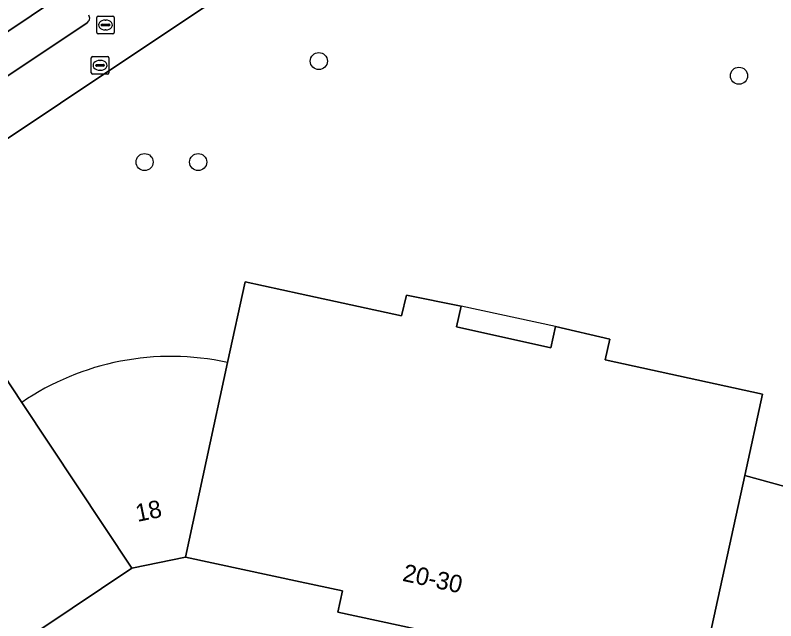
# Model space of a CAD drawing. Extents: x 161347 to 161881, y 382161 to 382804.
# Drawn here: x 161483.73 to 161527.17, y 382505.01 to 382539.62 of the extents above; entities that cross this region are included whole.
import ezdxf

# ---------------------------------------------------------------- set-up
doc = ezdxf.new("R2010")
doc.units = 0
for name, color, linetype in [('IMGEO_Boom', 7, 'Continuous'), ('IMGEO_Brandkraan', 7, 'Continuous'), ('IMGEO_Erf', 7, 'Continuous'), ('IMGEO_Groenvoorziening', 7, 'Continuous'), ('IMGEO_Pand', 7, 'Continuous'), ('IMGEO_Pand_nummerreeks', 7, 'Continuous'), ('IMGEO_Pand_overbouw', 7, 'Continuous'), ('IMGEO_Parkeervlak_open', 7, 'Continuous'), ('IMGEO_Rijbaan_lokaal_open', 7, 'Continuous'), ('IMGEO_Rioolput', 7, 'Continuous'), ('IMGEO_Voetpad_open', 7, 'Continuous')]:
    doc.layers.add(name, color=color, linetype=linetype)

msp = doc.modelspace()

# ---------------------------------------------------------------- linework, layer by layer
at = {"layer": 'IMGEO_Boom'}
for centre in [(161501.069, 382537), (161525.069, 382536.162), (161491.116, 382531.23), (161494.176, 382531.23)]:
    msp.add_circle(centre, 0.489, dxfattribs=at)
at = {"layer": 'IMGEO_Brandkraan'}
for p, q in [((161488.383, 382538.635), (161488.383, 382539.487)), ((161488.458, 382539.561), (161489.31, 382539.561)), ((161488.871, 382539.341), (161488.896, 382539.341)), ((161489.384, 382539.487), (161489.384, 382538.635)), ((161488.642, 382539.055), (161488.642, 382539.067)), ((161489.08, 382539.018), (161488.682, 382539.018)), ((161488.685, 382539.104), (161489.083, 382539.104)), ((161489.126, 382539.067), (161489.126, 382539.055)), ((161489.31, 382538.561), (161488.458, 382538.561)), ((161488.894, 382538.781), (161488.869, 382538.781))]:
    msp.add_line(p, q, dxfattribs=at)
for points in [[(161488.383, 382538.635), (161488.383, 382539.487)], [(161488.458, 382539.561), (161489.31, 382539.561)], [(161489.384, 382539.487), (161489.384, 382538.635)], [(161489.31, 382538.561), (161488.458, 382538.561)]]:
    msp.add_lwpolyline(points, dxfattribs=at)
for centre, radius, start, end in [((161488.46, 382539.485), 0.0765, 91.552, 178.448), ((161488.46, 382539.485), 0.0765, 91.552, 178.448), ((161489.308, 382539.485), 0.0765, 1.552, 88.448), ((161489.308, 382539.485), 0.0765, 1.552, 88.448), ((161488.682, 382539.064), 0.0403, 85.8775, 175.7526), ((161488.679, 382539.054), 0.0366, 178.938, 274.7102), ((161489.083, 382539.061), 0.043, 264.8664, 352.4533), ((161489.087, 382539.066), 0.0386, 1.7309, 96.639), ((161488.46, 382538.637), 0.0765, 181.552, 268.448), ((161488.46, 382538.637), 0.0765, 181.552, 268.448), ((161489.308, 382538.637), 0.0765, 271.552, 358.448), ((161489.308, 382538.637), 0.0765, 271.552, 358.448)]:
    msp.add_arc(centre, radius, start, end, dxfattribs=at)
for centre, major_axis, ratio, start_param, end_param in [((161488.87, 382539.061), (-0.387, 0.002), 0.722429, 4.712389, 7.853982), ((161488.895, 382539.061), (-0.39, 0.002), 0.717154, 1.570796, 4.712389)]:
    msp.add_ellipse(centre, major_axis=major_axis, ratio=ratio, start_param=start_param, end_param=end_param, dxfattribs=at)
at = {"layer": 'IMGEO_Erf'}
msp.add_lwpolyline([(161513.736, 382503.008), (161502.162, 382505.515), (161502.425, 382506.727), (161500, 382507.249), (161493.46, 382508.654), (161490.393, 382508.028), (161478.402, 382500)], dxfattribs=at)
at = {"layer": 'IMGEO_Groenvoorziening'}
for points in [[(161554.214, 382500), (161542.448, 382519.098), (161537.314, 382527.427), (161535.608, 382530.194), (161524.1, 382548.864), (161512.013, 382551.566), (161508.958, 382549.917), (161509.001, 382549.792), (161500, 382543.743), (161497.103, 382541.796), (161494.481, 382540.047), (161489.707, 382536.855), (161435.571, 382500.672)], [(161495.848, 382519.776), (161496.857, 382524.389), (161500, 382523.705), (161505.8, 382522.442), (161506.08, 382523.629), (161509.21, 382522.996), (161508.929, 382521.808), (161514.317, 382520.616), (161514.593, 382521.824), (161517.696, 382521.116), (161517.425, 382519.928), (161526.419, 382517.967), (161525.404, 382513.316), (161527.687, 382512.691)], [(161467.229, 382511.942), (161481.471, 382521.459), (161484.102, 382517.494)]]:
    msp.add_lwpolyline(points, dxfattribs=at)
msp.add_arc((161492.622, 382505.013), 15.112, 77.6719, 124.3169, dxfattribs=at)
at = {"layer": 'IMGEO_Pand'}
msp.add_lwpolyline([(161493.46, 382508.654), (161500, 382507.249), (161502.425, 382506.727), (161502.162, 382505.515), (161513.736, 382503.008), (161514.037, 382504.398), (161522.985, 382502.254), (161525.404, 382513.316), (161526.419, 382517.967), (161517.425, 382519.928), (161517.696, 382521.116), (161514.593, 382521.824), (161514.317, 382520.616), (161508.929, 382521.808), (161509.21, 382522.996), (161506.08, 382523.629), (161505.8, 382522.442), (161500, 382523.705), (161496.857, 382524.389), (161495.848, 382519.776)], close=True, dxfattribs=at)
for points in [[(161490.393, 382508.028), (161484.102, 382517.494), (161481.471, 382521.459), (161467.229, 382511.942)], [(161484.102, 382517.494), (161490.393, 382508.028), (161493.46, 382508.654), (161495.848, 382519.776)], [(161527.687, 382512.691), (161525.404, 382513.316), (161522.985, 382502.254), (161525.522, 382500.446), (161535.204, 382506.4)], [(161463.38, 382509.249), (161449.506, 382500), (161449.044, 382499.691), (161455.008, 382490.746), (161457.968, 382486.306), (161472.197, 382495.844), (161475.671, 382498.172), (161478.402, 382500), (161490.393, 382508.028)]]:
    msp.add_lwpolyline(points, dxfattribs=at)
msp.add_arc((161492.622, 382505.013), 15.112, 77.6719, 124.3169, dxfattribs=at)
at = {"layer": 'IMGEO_Pand_overbouw'}
msp.add_lwpolyline([(161514.317, 382520.616), (161514.593, 382521.824), (161509.21, 382522.996), (161508.929, 382521.808)], close=True, dxfattribs=at)
at = {"layer": 'IMGEO_Parkeervlak_open'}
for points in [[(161487.246, 382541.366), (161476.85, 382534.371)], [(161478.472, 382532.953), (161478.545, 382533.003), (161487.828, 382539.193)]]:
    msp.add_lwpolyline(points, dxfattribs=at)
msp.add_arc((161487.68, 382539.454), 0.3, 299.504, 34.0001, dxfattribs=at)
at = {"layer": 'IMGEO_Rijbaan_lokaal_open'}
msp.add_lwpolyline([(161447.072, 382514.441), (161449.889, 382516.325), (161460.256, 382523.321), (161463.075, 382525.162), (161474.005, 382532.462), (161476.85, 382534.371), (161487.246, 382541.366), (161491.638, 382544.307), (161496.796, 382547.748), (161498.717, 382549.05), (161509.14, 382556), (161506.084, 382560.62), (161505.801, 382560.428), (161503.737, 382559.098), (161495.035, 382553.231), (161488.376, 382548.802), (161485.254, 382546.718), (161481.635, 382544.301), (161477.789, 382541.723), (161467.346, 382534.737), (161464.155, 382532.599), (161453.743, 382525.614), (161451.1, 382523.811), (161450.753, 382523.557)], dxfattribs=at)
at = {"layer": 'IMGEO_Rioolput'}
for p, q in [((161488.073, 382536.332), (161488.073, 382537.184)), ((161488.148, 382537.258), (161489, 382537.258)), ((161489.074, 382537.184), (161489.074, 382536.332)), ((161488.332, 382536.752), (161488.332, 382536.764)), ((161488.77, 382536.715), (161488.372, 382536.715)), ((161488.375, 382536.801), (161488.773, 382536.801)), ((161488.561, 382537.038), (161488.586, 382537.038)), ((161488.816, 382536.764), (161488.816, 382536.752)), ((161489, 382536.258), (161488.148, 382536.258)), ((161488.584, 382536.478), (161488.559, 382536.478))]:
    msp.add_line(p, q, dxfattribs=at)
for points in [[(161488.073, 382536.332), (161488.073, 382537.184)], [(161488.148, 382537.258), (161489, 382537.258)], [(161489.074, 382537.184), (161489.074, 382536.332)], [(161489, 382536.258), (161488.148, 382536.258)]]:
    msp.add_lwpolyline(points, dxfattribs=at)
for centre, radius, start, end in [((161488.15, 382537.182), 0.0765, 91.552, 178.448), ((161488.15, 382537.182), 0.0765, 91.552, 178.448), ((161488.998, 382537.182), 0.0765, 1.552, 88.448), ((161488.998, 382537.182), 0.0765, 1.552, 88.448), ((161488.372, 382536.761), 0.0403, 85.8775, 175.7526), ((161488.369, 382536.751), 0.0366, 178.938, 274.7102), ((161488.773, 382536.758), 0.043, 264.8664, 352.4533), ((161488.777, 382536.763), 0.0386, 1.7309, 96.639), ((161488.15, 382536.334), 0.0765, 181.552, 268.448), ((161488.15, 382536.334), 0.0765, 181.552, 268.448), ((161488.998, 382536.334), 0.0765, 271.552, 358.448), ((161488.998, 382536.334), 0.0765, 271.552, 358.448)]:
    msp.add_arc(centre, radius, start, end, dxfattribs=at)
for centre, major_axis, ratio, start_param, end_param in [((161488.56, 382536.758), (-0.387, 0.002), 0.722429, 4.712389, 7.853982), ((161488.585, 382536.758), (-0.39, 0.002), 0.717154, 1.570796, 4.712389)]:
    msp.add_ellipse(centre, major_axis=major_axis, ratio=ratio, start_param=start_param, end_param=end_param, dxfattribs=at)
at = {"layer": 'IMGEO_Voetpad_open'}
for points in [[(161489.707, 382536.855), (161494.481, 382540.047), (161497.103, 382541.796), (161500, 382543.743), (161509.001, 382549.792), (161508.958, 382549.917), (161512.013, 382551.566), (161524.1, 382548.864), (161526.588, 382550.147), (161526.549, 382550.324), (161526.502, 382550.702), (161526.305, 382552.739), (161526.222, 382552.979), (161526.133, 382553.218), (161526.038, 382553.454), (161524.419, 382556)], [(161487.828, 382539.193), (161478.545, 382533.003), (161478.472, 382532.953), (161474.657, 382530.335), (161464.849, 382523.764), (161461.02, 382521.25), (161451.638, 382514.926), (161447.703, 382512.299), (161442.721, 382508.954)], [(161433.561, 382502.355), (161435.571, 382500.672), (161489.707, 382536.855)]]:
    msp.add_lwpolyline(points, dxfattribs=at)
msp.add_arc((161487.68, 382539.454), 0.3, 299.504, 34.0001, dxfattribs=at)

# ---------------------------------------------------------------- texts
at = {"layer": 'IMGEO_Pand_nummerreeks'}
for s, rotation, p in [('18', 11.5361, (161490.708, 382510.664)), ('20-30', 347.7782, (161505.802, 382507.305))]:
    msp.add_text(s, height=1, rotation=rotation, dxfattribs=at).set_placement(p)

doc.saveas('drawing.dxf')
